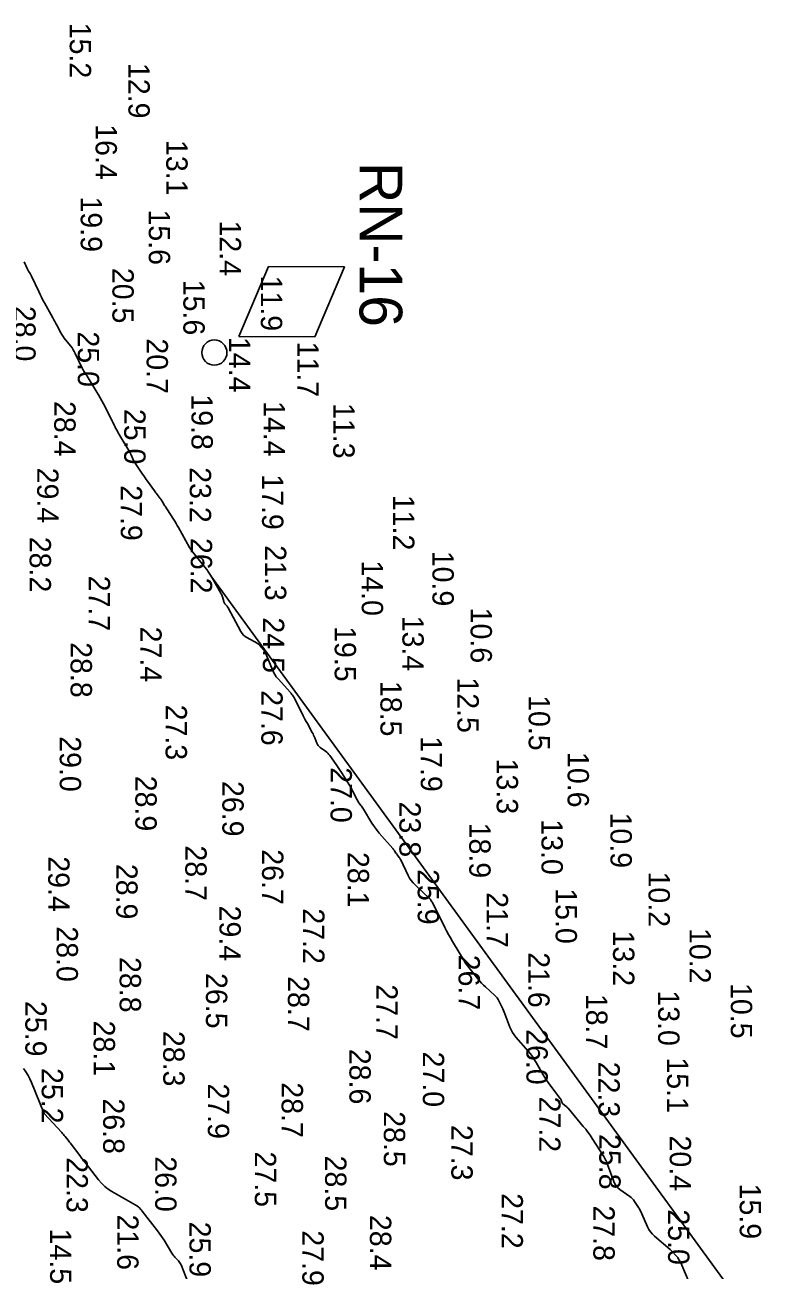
# Model space of a CAD drawing. Extents: x 1178573 to 1187098, y 693282 to 751751.
# Drawn here: x 1179151 to 1179587, y 715400 to 716130 of the extents above; entities that cross this region are included whole.
import ezdxf

# ---------------------------------------------------------------- set-up
doc = ezdxf.new("R2010")
doc.units = 0
for name, color, linetype in [('G-ANNO-PATT', 7, 'Continuous'), ('V-CHAN-NAID', 7, 'Continuous'), ('V-HYDS-MAJR', 7, 'Continuous'), ('V-HYDS-SOUN', 7, 'Continuous'), ('V-HYDS-SOUN-EXSS', 7, 'Continuous')]:
    doc.layers.add(name, color=color, linetype=linetype)

msp = doc.modelspace()

# ---------------------------------------------------------------- linework, layer by layer
at = {"layer": 'G-ANNO-PATT'}
msp.add_line((1180090.88, 714666.66), (1179260.25, 715807.06), dxfattribs=at)
msp.add_lwpolyline([(1179260.25, 715807.06), (1179260.95, 715805.88), (1179266.06, 715796.93), (1179266.33, 715796.41), (1179266.58, 715795.87), (1179266.8, 715795.32), (1179266.98, 715794.76), (1179267.77, 715792.1), (1179267.9, 715791.73), (1179268.07, 715791.38), (1179268.27, 715791.05), (1179268.51, 715790.74), (1179269.55, 715789.54), (1179269.8, 715789.23), (1179270.04, 715788.91), (1179270.25, 715788.58), (1179270.45, 715788.24), (1179277.79, 715774.42), (1179278.48, 715773.32), (1179279.3, 715772.36), (1179280.25, 715771.53), (1179281.34, 715770.83), (1179287.38, 715767.53), (1179287.81, 715767.27), (1179288.21, 715766.98), (1179288.58, 715766.65), (1179288.93, 715766.29), (1179290.32, 715764.69), (1179290.61, 715764.34), (1179290.88, 715763.98), (1179291.14, 715763.61), (1179291.37, 715763.23), (1179292.29, 715761.68), (1179292.51, 715761.28), (1179292.72, 715760.88), (1179292.9, 715760.48), (1179293.08, 715760.06), (1179296.26, 715752), (1179296.91, 715750.55), (1179297.68, 715749.18), (1179298.57, 715747.89), (1179299.59, 715746.68), (1179306.84, 715738.77), (1179306.96, 715738.63), (1179307.07, 715738.49), (1179307.18, 715738.35), (1179307.28, 715738.2), (1179307.71, 715737.54), (1179307.79, 715737.41), (1179307.88, 715737.29), (1179307.97, 715737.17), (1179308.06, 715737.05), (1179308.45, 715736.59), (1179308.54, 715736.48), (1179308.62, 715736.35), (1179308.7, 715736.23), (1179308.77, 715736.09), (1179314.36, 715725.04), (1179314.95, 715723.9), (1179315.54, 715722.77), (1179316.15, 715721.64), (1179316.76, 715720.52), (1179319.67, 715715.29), (1179320.07, 715714.55), (1179320.44, 715713.79), (1179320.79, 715713.01), (1179321.11, 715712.23), (1179322.35, 715709.06), (1179322.71, 715708.31), (1179323.16, 715707.63), (1179323.71, 715707.02), (1179324.35, 715706.49), (1179327.4, 715704.3), (1179328.11, 715703.75), (1179328.77, 715703.14), (1179329.37, 715702.48), (1179329.92, 715701.76), (1179333.67, 715696.47), (1179334.47, 715695.34), (1179335.24, 715694.19), (1179336, 715693.04), (1179336.74, 715691.87), (1179341.35, 715684.49), (1179341.86, 715683.65), (1179342.34, 715682.8), (1179342.81, 715681.94), (1179343.25, 715681.06), (1179345.27, 715676.96), (1179345.57, 715676.37), (1179345.9, 715675.8), (1179346.25, 715675.25), (1179346.62, 715674.7), (1179348.15, 715672.56), (1179348.53, 715672.03), (1179348.9, 715671.48), (1179349.26, 715670.93), (1179349.61, 715670.37), (1179354.62, 715662.23), (1179355.6, 715660.7), (1179356.64, 715659.22), (1179357.74, 715657.79), (1179358.89, 715656.39), (1179366.79, 715647.27), (1179367.05, 715646.96), (1179367.3, 715646.64), (1179367.55, 715646.31), (1179367.78, 715645.98), (1179368.68, 715644.64), (1179368.91, 715644.3), (1179369.14, 715643.97), (1179369.38, 715643.65), (1179369.62, 715643.32), (1179370.63, 715642), (1179370.87, 715641.67), (1179371.1, 715641.32), (1179371.3, 715640.97), (1179371.49, 715640.6), (1179375.82, 715631.57), (1179376.66, 715629.98), (1179377.64, 715628.5), (1179378.76, 715627.12), (1179380.01, 715625.83), (1179388.51, 715617.85), (1179388.6, 715617.77), (1179388.68, 715617.68), (1179388.75, 715617.59), (1179388.82, 715617.49), (1179389.08, 715617.09), (1179389.14, 715616.99), (1179389.21, 715616.89), (1179389.28, 715616.8), (1179389.35, 715616.7), (1179389.74, 715616.14), (1179389.82, 715616.01), (1179389.9, 715615.88), (1179389.98, 715615.75), (1179390.05, 715615.61), (1179397.25, 715601.13), (1179398.31, 715599.04), (1179399.42, 715596.97), (1179400.57, 715594.93), (1179401.75, 715592.91), (1179408.96, 715580.92), (1179408.97, 715580.89), (1179408.99, 715580.86), (1179409, 715580.82), (1179409.01, 715580.79), (1179409.05, 715580.63), (1179409.06, 715580.6), (1179409.07, 715580.57), (1179409.09, 715580.55), (1179409.11, 715580.52), (1179409.2, 715580.42), (1179409.22, 715580.4), (1179409.24, 715580.37), (1179409.26, 715580.34), (1179409.28, 715580.32), (1179416.69, 715570.88), (1179417.7, 715569.65), (1179418.75, 715568.48), (1179419.85, 715567.34), (1179421.01, 715566.25), (1179426.51, 715561.26), (1179427.25, 715560.53), (1179427.9, 715559.75), (1179428.48, 715558.9), (1179428.98, 715557.99), (1179430.83, 715554.25), (1179431.28, 715553.31), (1179431.71, 715552.36), (1179432.11, 715551.4), (1179432.49, 715550.43), (1179435.43, 715542.62), (1179436.11, 715541.03), (1179436.92, 715539.52), (1179437.86, 715538.09), (1179438.93, 715536.74), (1179446.1, 715528.51), (1179447.38, 715526.97), (1179448.57, 715525.38), (1179449.69, 715523.73), (1179450.73, 715522.02), (1179454.97, 715514.66), (1179455.87, 715513.15), (1179456.82, 715511.68), (1179457.82, 715510.23), (1179458.87, 715508.82), (1179464.94, 715500.89), (1179465.1, 715500.65), (1179465.24, 715500.41), (1179465.36, 715500.15), (1179465.46, 715499.87), (1179465.78, 715498.76), (1179465.88, 715498.5), (1179466.02, 715498.25), (1179466.19, 715498.03), (1179466.39, 715497.84), (1179468.12, 715496.44), (1179468.47, 715496.14), (1179468.81, 715495.82), (1179469.13, 715495.49), (1179469.44, 715495.14), (1179478.41, 715484.53), (1179479.78, 715482.84), (1179481.11, 715481.11), (1179482.37, 715479.34), (1179483.57, 715477.52), (1179490.42, 715466.82), (1179490.52, 715466.66), (1179490.62, 715466.49), (1179490.71, 715466.33), (1179490.79, 715466.16), (1179491.14, 715465.41), (1179491.21, 715465.27), (1179491.29, 715465.13), (1179491.36, 715464.99), (1179491.44, 715464.85), (1179491.78, 715464.31), (1179491.86, 715464.17), (1179491.93, 715464.03), (1179491.99, 715463.89), (1179492.05, 715463.74), (1179496.24, 715452.29), (1179496.86, 715450.92), (1179497.66, 715449.69), (1179498.64, 715448.59), (1179499.8, 715447.64), (1179505.6, 715443.54), (1179506.42, 715442.9), (1179507.17, 715442.19), (1179507.85, 715441.42), (1179508.45, 715440.57), (1179510.73, 715437.06), (1179511.28, 715436.17), (1179511.8, 715435.26), (1179512.28, 715434.34), (1179512.72, 715433.39), (1179516.09, 715425.74), (1179516.87, 715424.21), (1179517.81, 715422.78), (1179518.89, 715421.47), (1179520.13, 715420.28), (1179529.18, 715412.45), (1179529.63, 715412.05), (1179530.07, 715411.64), (1179530.5, 715411.22), (1179530.93, 715410.79), (1179532.65, 715408.98), (1179533.02, 715408.56), (1179533.37, 715408.12), (1179533.69, 715407.67), (1179533.99, 715407.19), (1179535.11, 715405.25), (1179535.39, 715404.76), (1179535.65, 715404.26), (1179535.89, 715403.76), (1179536.11, 715403.24), (1179540.38, 715393.12)], dxfattribs=at)
at = {"layer": 'V-CHAN-NAID'}
msp.add_lwpolyline([(1179276.7, 715947.31), (1179321.13, 715947.06), (1179338.45, 715987.98), (1179294.02, 715988.23)], close=True, dxfattribs=at)
msp.add_circle((1179262.29, 715937.82), 7.39, dxfattribs=at)
at = {"layer": 'V-HYDS-MAJR'}
for points in [[(1179150.96, 715991.05), (1179152.68, 715987.13), (1179152.86, 715986.74), (1179153.05, 715986.36), (1179153.26, 715985.98), (1179153.47, 715985.62), (1179154.37, 715984.17), (1179154.59, 715983.8), (1179154.8, 715983.43), (1179154.99, 715983.05), (1179155.18, 715982.67), (1179159.44, 715973.52), (1179160.22, 715971.87), (1179161.04, 715970.24), (1179161.88, 715968.63), (1179162.76, 715967.03), (1179167.71, 715958.19), (1179168.31, 715957.1), (1179168.91, 715956.01), (1179169.5, 715954.92), (1179170.08, 715953.82), (1179172.43, 715949.39), (1179173.02, 715948.33), (1179173.67, 715947.29), (1179174.37, 715946.29), (1179175.11, 715945.32), (1179178.19, 715941.5), (1179178.93, 715940.53), (1179179.6, 715939.52), (1179180.21, 715938.47), (1179180.77, 715937.38), (1179184.99, 715928.38), (1179185.18, 715928), (1179185.38, 715927.63), (1179185.6, 715927.26), (1179185.83, 715926.9), (1179186.81, 715925.49), (1179187.05, 715925.13), (1179187.28, 715924.78), (1179187.51, 715924.42), (1179187.74, 715924.05), (1179193.49, 715914.72), (1179194.51, 715913.04), (1179195.49, 715911.33), (1179196.43, 715909.61), (1179197.34, 715907.86), (1179202.4, 715897.93), (1179202.56, 715897.6), (1179202.72, 715897.28), (1179202.87, 715896.95), (1179203.02, 715896.62), (1179203.62, 715895.29), (1179203.77, 715894.96), (1179203.93, 715894.63), (1179204.09, 715894.31), (1179204.26, 715893.98), (1179205.46, 715891.74), (1179205.72, 715891.26), (1179205.99, 715890.78), (1179206.26, 715890.31), (1179206.54, 715889.84), (1179212.71, 715879.45), (1179213.07, 715878.83), (1179213.41, 715878.2), (1179213.73, 715877.56), (1179214.03, 715876.91), (1179215.21, 715874.31), (1179215.52, 715873.66), (1179215.86, 715873.04), (1179216.22, 715872.42), (1179216.62, 715871.83), (1179220.19, 715866.65), (1179220.93, 715865.6), (1179221.67, 715864.54), (1179222.41, 715863.49), (1179223.16, 715862.45), (1179227.21, 715856.85), (1179227.61, 715856.31), (1179228.01, 715855.76), (1179228.41, 715855.22), (1179228.81, 715854.68), (1179230.52, 715852.42), (1179230.88, 715851.93), (1179231.23, 715851.44), (1179231.57, 715850.93), (1179231.89, 715850.42), (1179233.17, 715848.35), (1179233.49, 715847.84), (1179233.81, 715847.33), (1179234.13, 715846.81), (1179234.46, 715846.3), (1179238.38, 715840.18), (1179239.13, 715838.99), (1179239.86, 715837.78), (1179240.58, 715836.56), (1179241.27, 715835.33), (1179247.74, 715823.62), (1179247.83, 715823.46), (1179247.93, 715823.31), (1179248.03, 715823.15), (1179248.13, 715823), (1179248.55, 715822.41), (1179248.66, 715822.26), (1179248.77, 715822.11), (1179248.88, 715821.97), (1179248.99, 715821.83), (1179256.66, 715812.2), (1179257.83, 715810.68), (1179258.93, 715809.12), (1179259.97, 715807.52), (1179260.95, 715805.88), (1179266.06, 715796.93), (1179266.33, 715796.41), (1179266.58, 715795.87), (1179266.8, 715795.32), (1179266.98, 715794.76), (1179267.77, 715792.1), (1179267.9, 715791.73), (1179268.07, 715791.38), (1179268.27, 715791.05), (1179268.51, 715790.74), (1179269.55, 715789.54), (1179269.8, 715789.23), (1179270.04, 715788.91), (1179270.25, 715788.58), (1179270.45, 715788.24), (1179277.79, 715774.42), (1179278.48, 715773.32), (1179279.3, 715772.36), (1179280.25, 715771.53), (1179281.34, 715770.83), (1179287.38, 715767.53), (1179287.81, 715767.27), (1179288.21, 715766.98), (1179288.58, 715766.65), (1179288.93, 715766.29), (1179290.32, 715764.69), (1179290.61, 715764.34), (1179290.88, 715763.98), (1179291.14, 715763.61), (1179291.37, 715763.23), (1179292.29, 715761.68), (1179292.51, 715761.28), (1179292.72, 715760.88), (1179292.9, 715760.48), (1179293.08, 715760.06), (1179296.26, 715752), (1179296.91, 715750.55), (1179297.68, 715749.18), (1179298.57, 715747.89), (1179299.59, 715746.68), (1179306.84, 715738.77), (1179306.96, 715738.63), (1179307.07, 715738.49), (1179307.18, 715738.35), (1179307.28, 715738.2), (1179307.71, 715737.54), (1179307.79, 715737.41), (1179307.88, 715737.29), (1179307.97, 715737.17), (1179308.06, 715737.05), (1179308.45, 715736.59), (1179308.54, 715736.48), (1179308.62, 715736.35), (1179308.7, 715736.23), (1179308.77, 715736.09), (1179314.36, 715725.04), (1179314.95, 715723.9), (1179315.54, 715722.77), (1179316.15, 715721.64), (1179316.76, 715720.52), (1179319.67, 715715.29), (1179320.07, 715714.55), (1179320.44, 715713.79), (1179320.79, 715713.01), (1179321.11, 715712.23), (1179322.35, 715709.06), (1179322.71, 715708.31), (1179323.16, 715707.63), (1179323.71, 715707.02), (1179324.35, 715706.49), (1179327.4, 715704.3), (1179328.11, 715703.75), (1179328.77, 715703.14), (1179329.37, 715702.48), (1179329.92, 715701.76), (1179333.67, 715696.47), (1179334.47, 715695.34), (1179335.24, 715694.19), (1179336, 715693.04), (1179336.74, 715691.87), (1179341.35, 715684.49), (1179341.86, 715683.65), (1179342.34, 715682.8), (1179342.81, 715681.94), (1179343.25, 715681.06), (1179345.27, 715676.96), (1179345.57, 715676.37), (1179345.9, 715675.8), (1179346.25, 715675.25), (1179346.62, 715674.7), (1179348.15, 715672.56), (1179348.53, 715672.03), (1179348.9, 715671.48), (1179349.26, 715670.93), (1179349.61, 715670.37), (1179354.62, 715662.23), (1179355.6, 715660.7), (1179356.64, 715659.22), (1179357.74, 715657.79), (1179358.89, 715656.39), (1179366.79, 715647.27), (1179367.05, 715646.96), (1179367.3, 715646.64), (1179367.55, 715646.31), (1179367.78, 715645.98), (1179368.68, 715644.64), (1179368.91, 715644.3), (1179369.14, 715643.97), (1179369.38, 715643.65), (1179369.62, 715643.32), (1179370.63, 715642), (1179370.87, 715641.67), (1179371.1, 715641.32), (1179371.3, 715640.97), (1179371.49, 715640.6), (1179375.82, 715631.57), (1179376.66, 715629.98), (1179377.64, 715628.5), (1179378.76, 715627.12), (1179380.01, 715625.83), (1179388.51, 715617.85), (1179388.6, 715617.77), (1179388.68, 715617.68), (1179388.75, 715617.59), (1179388.82, 715617.49), (1179389.08, 715617.09), (1179389.14, 715616.99), (1179389.21, 715616.89), (1179389.28, 715616.8), (1179389.35, 715616.7), (1179389.74, 715616.14), (1179389.82, 715616.01), (1179389.9, 715615.88), (1179389.98, 715615.75), (1179390.05, 715615.61), (1179397.25, 715601.13), (1179398.31, 715599.04), (1179399.42, 715596.97), (1179400.57, 715594.93), (1179401.75, 715592.91), (1179408.96, 715580.92), (1179408.97, 715580.89), (1179408.99, 715580.86), (1179409, 715580.82), (1179409.01, 715580.79), (1179409.05, 715580.63), (1179409.06, 715580.6), (1179409.07, 715580.57), (1179409.09, 715580.55), (1179409.11, 715580.52), (1179409.2, 715580.42), (1179409.22, 715580.4), (1179409.24, 715580.37), (1179409.26, 715580.34), (1179409.28, 715580.32), (1179416.69, 715570.88), (1179417.7, 715569.65), (1179418.75, 715568.48), (1179419.85, 715567.34), (1179421.01, 715566.25), (1179426.51, 715561.26), (1179427.25, 715560.53), (1179427.9, 715559.75), (1179428.48, 715558.9), (1179428.98, 715557.99), (1179430.83, 715554.25), (1179431.28, 715553.31), (1179431.71, 715552.36), (1179432.11, 715551.4), (1179432.49, 715550.43), (1179435.43, 715542.62), (1179436.11, 715541.03), (1179436.92, 715539.52), (1179437.86, 715538.09), (1179438.93, 715536.74), (1179446.1, 715528.51), (1179447.38, 715526.97), (1179448.57, 715525.38), (1179449.69, 715523.73), (1179450.73, 715522.02), (1179454.97, 715514.66), (1179455.87, 715513.15), (1179456.82, 715511.68), (1179457.82, 715510.23), (1179458.87, 715508.82), (1179464.94, 715500.89), (1179465.1, 715500.65), (1179465.24, 715500.41), (1179465.36, 715500.15), (1179465.46, 715499.87), (1179465.78, 715498.76), (1179465.88, 715498.5), (1179466.02, 715498.25), (1179466.19, 715498.03), (1179466.39, 715497.84), (1179468.12, 715496.44), (1179468.47, 715496.14), (1179468.81, 715495.82), (1179469.13, 715495.49), (1179469.44, 715495.14), (1179478.41, 715484.53), (1179479.78, 715482.84), (1179481.11, 715481.11), (1179482.37, 715479.34), (1179483.57, 715477.52), (1179490.42, 715466.82), (1179490.52, 715466.66), (1179490.62, 715466.49), (1179490.71, 715466.33), (1179490.79, 715466.16), (1179491.14, 715465.41), (1179491.21, 715465.27), (1179491.29, 715465.13), (1179491.36, 715464.99), (1179491.44, 715464.85), (1179491.78, 715464.31), (1179491.86, 715464.17), (1179491.93, 715464.03), (1179491.99, 715463.89), (1179492.05, 715463.74), (1179496.24, 715452.29), (1179496.86, 715450.92), (1179497.66, 715449.69), (1179498.64, 715448.59), (1179499.8, 715447.64), (1179505.6, 715443.54), (1179506.42, 715442.9), (1179507.17, 715442.19), (1179507.85, 715441.42), (1179508.45, 715440.57), (1179510.73, 715437.06), (1179511.28, 715436.17), (1179511.8, 715435.26), (1179512.28, 715434.34), (1179512.72, 715433.39), (1179516.09, 715425.74), (1179516.87, 715424.21), (1179517.81, 715422.78), (1179518.89, 715421.47), (1179520.13, 715420.28), (1179529.18, 715412.45), (1179529.63, 715412.05), (1179530.07, 715411.64), (1179530.5, 715411.22), (1179530.93, 715410.79), (1179532.65, 715408.98), (1179533.02, 715408.56), (1179533.37, 715408.12), (1179533.69, 715407.67), (1179533.99, 715407.19), (1179535.11, 715405.25), (1179535.39, 715404.76), (1179535.65, 715404.26), (1179535.89, 715403.76), (1179536.11, 715403.24), (1179540.38, 715393.12)], [(1179246.92, 715392.8), (1179242.77, 715403.4), (1179242.47, 715404.07), (1179242.11, 715404.7), (1179241.69, 715405.28), (1179241.21, 715405.83), (1179239.17, 715407.95), (1179238.68, 715408.49), (1179238.22, 715409.06), (1179237.79, 715409.65), (1179237.39, 715410.27), (1179232.84, 715417.81), (1179231.93, 715419.27), (1179230.98, 715420.69), (1179229.98, 715422.08), (1179228.94, 715423.44), (1179219.98, 715434.84), (1179219.77, 715435.11), (1179219.56, 715435.37), (1179219.35, 715435.64), (1179219.14, 715435.9), (1179218.29, 715436.96), (1179218.07, 715437.21), (1179217.82, 715437.44), (1179217.56, 715437.65), (1179217.27, 715437.83), (1179202.31, 715446.39), (1179200.1, 715447.8), (1179198.05, 715449.41), (1179196.18, 715451.22), (1179194.47, 715453.22), (1179186.57, 715463.45), (1179185.66, 715464.63), (1179184.75, 715465.81), (1179183.85, 715466.99), (1179182.94, 715468.17), (1179178.38, 715474.11), (1179177.94, 715474.68), (1179177.49, 715475.25), (1179177.05, 715475.82), (1179176.6, 715476.39), (1179174.81, 715478.66), (1179174.36, 715479.22), (1179173.9, 715479.77), (1179173.43, 715480.32), (1179172.95, 715480.86), (1179162.65, 715492.15), (1179162.62, 715492.19), (1179162.59, 715492.22), (1179162.57, 715492.25), (1179162.54, 715492.29), (1179162.45, 715492.42), (1179162.42, 715492.46), (1179162.4, 715492.5), (1179162.39, 715492.53), (1179162.37, 715492.57), (1179155.23, 715510.2), (1179154.27, 715512.36), (1179153.17, 715514.44), (1179151.93, 715516.44), (1179150.55, 715518.36)]]:
    msp.add_lwpolyline(points, dxfattribs=at)

# ---------------------------------------------------------------- texts
at = {"layer": 'V-CHAN-NAID'}
msp.add_text('RN-16', height=25, rotation=270, dxfattribs=at).set_placement((1179347.34, 716049.45))
at = {"layer": 'V-HYDS-SOUN'}
for s, p in [('15.2 ', (1179177.58, 716131.06)), ('12.9 ', (1179211.95, 716107.5)), ('16.4 ', (1179192.72, 716071.62)), ('13.1 ', (1179234.1, 716062.38)), ('19.9 ', (1179184, 716029.29)), ('15.6 ', (1179223.88, 716021.68)), ('12.4 ', (1179265.45, 716015.22)), ('20.5 ', (1179202.57, 715987.47)), ('15.6 ', (1179244.13, 715980.5)), ('28.0 ', (1179145.08, 715965.22)), ('25.0 ', (1179182.31, 715950.23)), ('20.7 ', (1179222.6, 715946.15)), ('14.4 ', (1179270.86, 715947.01)), ('11.7 ', (1179310.92, 715944.25)), ('28.4 ', (1179168.5, 715909.48)), ('19.8 ', (1179248.89, 715913.38)), ('14.4 ', (1179291.11, 715909.45)), ('11.3 ', (1179331.92, 715908.26)), ('25.0 ', (1179209.48, 715904.86)), ('29.4 ', (1179158.5, 715870.41)), ('23.2 ', (1179247.89, 715870.69)), ('17.9 ', (1179290.23, 715866.56)), ('27.9 ', (1179207.49, 715860.13)), ('11.2 ', (1179366.95, 715854.51)), ('28.2 ', (1179154.09, 715829.94)), ('26.2 ', (1179248.48, 715829.22)), ('21.3 ', (1179291.9, 715825.02)), ('10.9 ', (1179390.03, 715821.74)), ('14.0 ', (1179348.62, 715816.11)), ('27.7 ', (1179188.71, 715807.14)), ('24.5 ', (1179290.72, 715782.71)), ('13.4 ', (1179372.44, 715783.69)), ('10.6 ', (1179412.37, 715788.41)), ('27.4 ', (1179218.9, 715777.3)), ('19.5 ', (1179332.78, 715777.6)), ('28.8 ', (1179178.09, 715768.2)), ('12.5 ', (1179404.67, 715747.58)), ('27.6 ', (1179289.79, 715740.08)), ('18.5 ', (1179359.56, 715745.51)), ('27.3 ', (1179233.73, 715731.62)), ('10.5 ', (1179446.4, 715737.18)), ('29.0 ', (1179171.72, 715713.09)), ('17.9 ', (1179383.21, 715713.08)), ('10.6 ', (1179469.19, 715703.86)), ('27.0 ', (1179330.35, 715694.95)), ('13.3 ', (1179427.66, 715699.99)), ('28.9 ', (1179216.02, 715689.95)), ('26.9 ', (1179266.97, 715686.87)), ('23.8 ', (1179370.68, 715674.79)), ('10.9 ', (1179494.3, 715668.39)), ('18.9 ', (1179411.59, 715662.46)), ('13.0 ', (1179453.9, 715664.44)), ('28.7 ', (1179245.27, 715649.14)), ('26.7 ', (1179290.22, 715646.84)), ('28.1 ', (1179340.4, 715645.29)), ('29.4 ', (1179164.96, 715642.78)), ('28.9 ', (1179204.8, 715638.34)), ('25.9 ', (1179381.41, 715635.26)), ('10.2 ', (1179516.59, 715633.85)), ('21.7 ', (1179421.82, 715621.74)), ('15.0 ', (1179462.17, 715624.02)), ('29.4 ', (1179265.29, 715613.88)), ('27.2 ', (1179314.29, 715612.26)), ('28.0 ', (1179169.88, 715601.74)), ('10.2 ', (1179540.6, 715600.74)), ('13.2 ', (1179495.82, 715599.27)), ('26.7 ', (1179405.31, 715585.1)), ('21.6 ', (1179446.16, 715586.57)), ('28.8 ', (1179206.83, 715583.75)), ('26.5 ', (1179257.36, 715574.38)), ('28.7 ', (1179305.35, 715572.56)), ('27.7 ', (1179357.15, 715567.74)), ('13.0 ', (1179522.24, 715564.24)), ('10.5 ', (1179564.8, 715568.51)), ('25.9 ', (1179151.58, 715558)), ('18.7 ', (1179480.05, 715562.23)), ('28.1 ', (1179191.58, 715546.51)), ('26.0 ', (1179445.08, 715541.5)), ('28.3 ', (1179232.35, 715540.51)), ('28.6 ', (1179341.4, 715529.98)), ('27.0 ', (1179384.41, 715528.38)), ('22.3 ', (1179487.24, 715522.43)), ('15.1 ', (1179527.44, 715524.95)), ('25.2 ', (1179161.18, 715518.72)), ('27.9 ', (1179258.47, 715509.7)), ('28.7 ', (1179301.7, 715510.36)), ('26.8 ', (1179197.15, 715500.91)), ('27.2 ', (1179452.55, 715502.02)), ('28.5 ', (1179361.56, 715493.44)), ('27.3 ', (1179401.11, 715485.39)), ('25.8 ', (1179487.74, 715480.04)), ('20.4 ', (1179529.03, 715479.2)), ('27.5 ', (1179286, 715469.82)), ('22.3 ', (1179175.69, 715466.46)), ('26.0 ', (1179227.62, 715467.03)), ('28.5 ', (1179327.17, 715467.43)), ('15.9 ', (1179570.02, 715451.01)), ('27.2 ', (1179430.53, 715445.43)), ('21.6 ', (1179205.38, 715432.93)), ('28.4 ', (1179353.41, 715432.68)), ('27.8 ', (1179484.29, 715438.24)), ('25.0 ', (1179528.05, 715435.93)), ('25.9 ', (1179247.71, 715428.73)), ('14.5 ', (1179166.08, 715424.64)), ('27.9 ', (1179313.82, 715423.64))]:
    msp.add_text(s, height=12.5, rotation=270, dxfattribs=at).set_placement(p)
at = {"layer": 'V-HYDS-SOUN-EXSS'}
msp.add_text('11.9 ', height=12.5, rotation=270, dxfattribs=at).set_placement((1179289.51, 715982.93))

doc.saveas('drawing.dxf')
